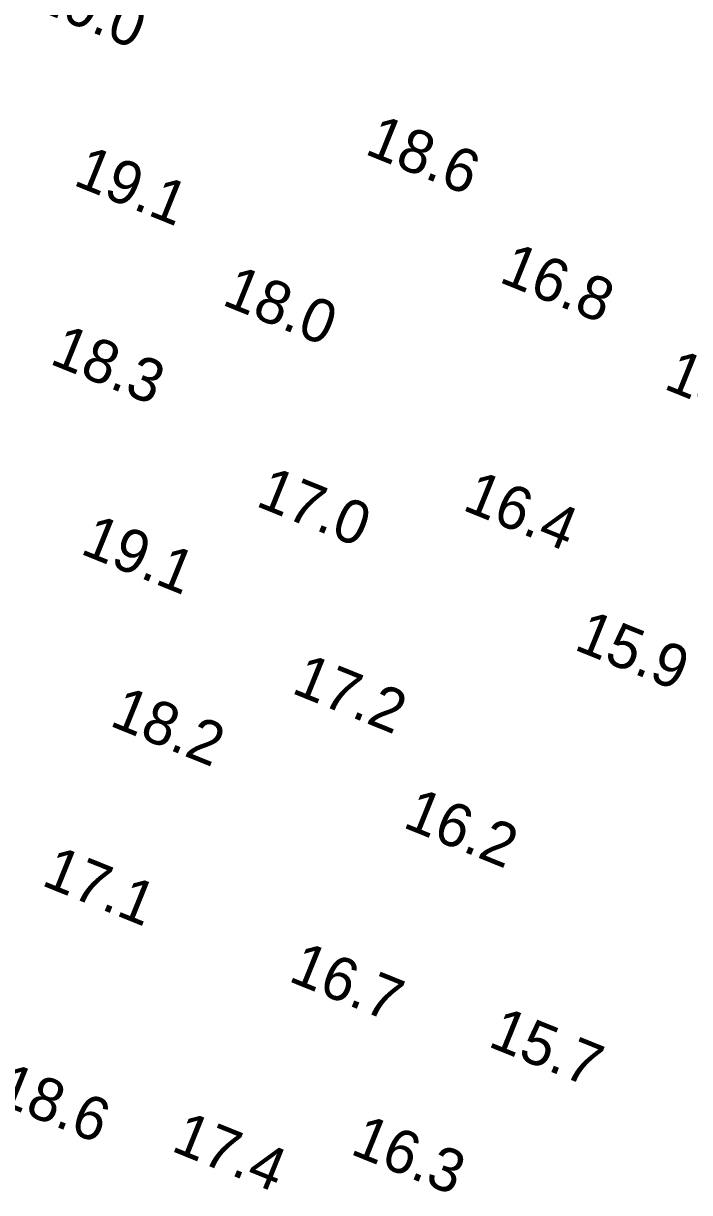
# Model space of a CAD drawing. Extents: x 3040093 to 3056816, y 408076 to 509144.
# Drawn here: x 3043800.9 to 3043877.9, y 438858.2 to 438993.3 of the extents above; entities that cross this region are included whole.
import ezdxf

# ---------------------------------------------------------------- set-up
doc = ezdxf.new("R2010")
doc.units = 0
doc.layers.add('V-TOPO-SOUN-0810', color=7, linetype='Continuous')

msp = doc.modelspace()

# ---------------------------------------------------------------- texts
at = {"layer": 'V-TOPO-SOUN-0810'}
for s, p in [('20.0 ', (3043801.63, 438995.21)), ('18.6 ', (3043840.18, 438978.31)), ('19.1 ', (3043806.48, 438974.73)), ('16.8 ', (3043855.69, 438963.51)), ('18.0 ', (3043823.67, 438960.89)), ('18.3 ', (3043803.76, 438954.06)), ('15.9 ', (3043874.72, 438951.18)), ('17.0 ', (3043827.58, 438937.63)), ('16.4 ', (3043851.46, 438937.17)), ('19.1 ', (3043807.3, 438932.11)), ('15.9 ', (3043864.36, 438921.03)), ('17.2 ', (3043831.71, 438916.01)), ('18.2 ', (3043810.68, 438912.23)), ('16.2 ', (3043844.57, 438900.49)), ('17.1 ', (3043802.81, 438893.79)), ('16.7 ', (3043831.35, 438882.71)), ('15.7 ', (3043854.42, 438875.16)), ('18.6 ', (3043797.43, 438868.73)), ('17.4 ', (3043817.8, 438863.09)), ('16.3 ', (3043838.5, 438862.73))]:
    msp.add_text(s, height=5, rotation=338, dxfattribs=at).set_placement(p)

doc.saveas('drawing.dxf')
